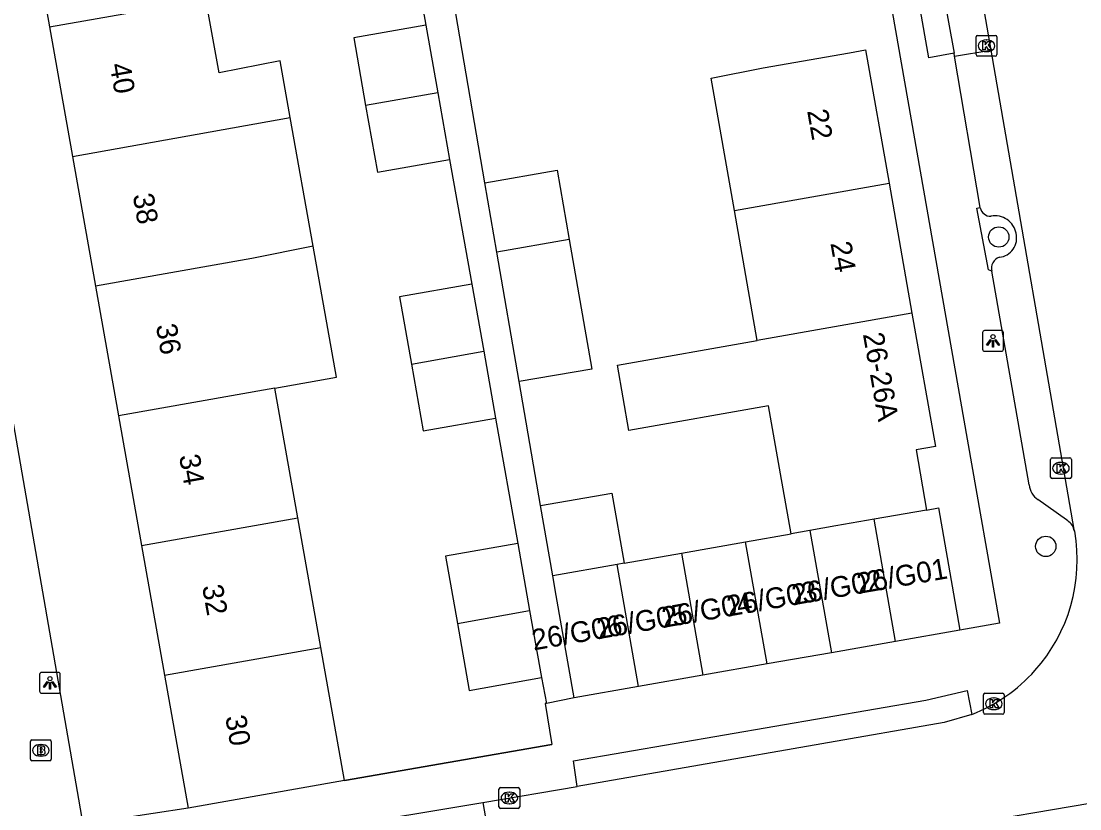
# Model space of a CAD drawing. Extents: x 162880 to 165536, y 384011 to 385179.
# Drawn here: x 164346.4 to 164397.3, y 384305 to 384342.9 of the extents above; entities that cross this region are included whole.
import ezdxf

# ---------------------------------------------------------------- set-up
doc = ezdxf.new("R2010")
doc.units = 0
for name, color, linetype in [('IMGEO_Boom', 7, 'Continuous'), ('IMGEO_Brandkraan', 7, 'Continuous'), ('IMGEO_Kolk', 7, 'Continuous'), ('IMGEO_Lichtpunt', 7, 'Continuous'), ('IMGEO_Muur', 7, 'Continuous'), ('IMGEO_Pand', 7, 'Continuous'), ('IMGEO_Pand_nummerreeks', 7, 'Continuous'), ('IMGEO_Parkeervlak_open', 7, 'Continuous'), ('IMGEO_Rijbaan_lokaal_open', 7, 'Continuous'), ('IMGEO_Voetpad_open', 7, 'Continuous')]:
    doc.layers.add(name, color=color, linetype=linetype)

msp = doc.modelspace()

# ---------------------------------------------------------------- linework, layer by layer
at = {"layer": 'IMGEO_Boom'}
for centre in [(164393.375, 384332.518), (164395.634, 384317.651)]:
    msp.add_circle(centre, 0.489, dxfattribs=at)
at = {"layer": 'IMGEO_Brandkraan'}
for p, q in [((164346.834, 384307.423), (164346.834, 384308.275)), ((164346.909, 384308.349), (164347.761, 384308.349)), ((164347.322, 384308.129), (164347.347, 384308.129)), ((164347.835, 384308.275), (164347.835, 384307.423)), ((164347.345, 384307.569), (164347.32, 384307.569)), ((164347.761, 384307.349), (164346.909, 384307.349))]:
    msp.add_line(p, q, dxfattribs=at)
for points in [[(164346.834, 384307.423), (164346.834, 384308.275)], [(164346.909, 384308.349), (164347.761, 384308.349)], [(164347.182, 384308.049), (164347.182, 384307.649), (164347.395, 384307.649)], [(164347.413, 384308.049), (164347.182, 384308.049)], [(164347.835, 384308.275), (164347.835, 384307.423)], [(164347.361, 384307.968), (164347.307, 384307.968), (164347.307, 384307.892)], [(164347.307, 384307.892), (164347.36, 384307.892)], [(164347.369, 384307.816), (164347.307, 384307.816), (164347.307, 384307.735)], [(164347.307, 384307.735), (164347.369, 384307.735)], [(164347.761, 384307.349), (164346.909, 384307.349)]]:
    msp.add_lwpolyline(points, dxfattribs=at)
for centre, radius, start, end in [((164346.911, 384308.273), 0.0765, 91.552, 178.448), ((164346.911, 384308.273), 0.0765, 91.552, 178.448), ((164347.417, 384307.904), 0.145, 59.4692, 91.5367), ((164347.759, 384308.273), 0.0765, 1.552, 88.448), ((164347.759, 384308.273), 0.0765, 1.552, 88.448), ((164347.362, 384307.93), 0.0379, 267.8285, 90.9355), ((164347.37, 384307.775), 0.0404, 269.8759, 90.5077), ((164347.401, 384307.9), 0.251, 268.6676, 293.5347), ((164347.442, 384307.951), 0.0922, 285.5137, 58.1501), ((164347.447, 384307.759), 0.105, 301.3115, 78.989), ((164346.911, 384307.425), 0.0765, 181.552, 268.448), ((164346.911, 384307.425), 0.0765, 181.552, 268.448), ((164347.759, 384307.425), 0.0765, 271.552, 358.448), ((164347.759, 384307.425), 0.0765, 271.552, 358.448)]:
    msp.add_arc(centre, radius, start, end, dxfattribs=at)
for centre, major_axis, ratio, start_param, end_param in [((164347.321, 384307.849), (-0.387, 0.002), 0.722429, 4.712389, 7.853982), ((164347.346, 384307.849), (-0.39, 0.002), 0.717154, 1.570796, 4.712389)]:
    msp.add_ellipse(centre, major_axis=major_axis, ratio=ratio, start_param=start_param, end_param=end_param, dxfattribs=at)
at = {"layer": 'IMGEO_Kolk'}
for p, q in [((164392.357, 384342.208), (164393.209, 384342.208)), ((164392.282, 384341.282), (164392.282, 384342.134)), ((164392.77, 384341.988), (164392.795, 384341.988)), ((164393.283, 384342.134), (164393.283, 384341.282)), ((164393.209, 384341.208), (164392.357, 384341.208)), ((164392.793, 384341.428), (164392.768, 384341.428)), ((164395.864, 384320.981), (164395.864, 384321.833)), ((164395.939, 384321.907), (164396.791, 384321.907)), ((164396.865, 384321.833), (164396.865, 384320.981)), ((164396.352, 384321.687), (164396.377, 384321.687)), ((164396.791, 384320.907), (164395.939, 384320.907)), ((164396.375, 384321.127), (164396.35, 384321.127)), ((164392.636, 384309.662), (164392.636, 384310.514)), ((164392.711, 384310.588), (164393.563, 384310.588)), ((164393.124, 384310.368), (164393.149, 384310.368)), ((164393.637, 384310.514), (164393.637, 384309.662)), ((164393.563, 384309.588), (164392.711, 384309.588)), ((164393.147, 384309.808), (164393.122, 384309.808)), ((164369.428, 384306.057), (164370.28, 384306.057)), ((164369.353, 384305.131), (164369.353, 384305.983)), ((164369.841, 384305.837), (164369.866, 384305.837)), ((164370.354, 384305.983), (164370.354, 384305.131)), ((164370.28, 384305.057), (164369.428, 384305.057)), ((164369.864, 384305.277), (164369.839, 384305.277))]:
    msp.add_line(p, q, dxfattribs=at)
for points in [[(164392.357, 384342.208), (164393.209, 384342.208)], [(164392.282, 384341.282), (164392.282, 384342.134)], [(164392.603, 384341.908), (164392.726, 384341.908), (164392.726, 384341.757), (164392.856, 384341.908), (164393.02, 384341.908), (164392.874, 384341.757), (164393.027, 384341.508), (164392.875, 384341.508), (164392.79, 384341.672), (164392.726, 384341.605), (164392.726, 384341.508), (164392.603, 384341.508), (164392.603, 384341.908)], [(164393.283, 384342.134), (164393.283, 384341.282)], [(164393.209, 384341.208), (164392.357, 384341.208)], [(164395.864, 384320.981), (164395.864, 384321.833)], [(164395.939, 384321.907), (164396.791, 384321.907)], [(164396.865, 384321.833), (164396.865, 384320.981)], [(164396.185, 384321.607), (164396.308, 384321.607), (164396.308, 384321.456), (164396.438, 384321.607), (164396.602, 384321.607), (164396.456, 384321.456), (164396.609, 384321.207), (164396.457, 384321.207), (164396.372, 384321.371), (164396.308, 384321.304), (164396.308, 384321.207), (164396.185, 384321.207), (164396.185, 384321.607)], [(164396.791, 384320.907), (164395.939, 384320.907)], [(164392.636, 384309.662), (164392.636, 384310.514)], [(164392.711, 384310.588), (164393.563, 384310.588)], [(164392.957, 384310.288), (164393.08, 384310.288), (164393.08, 384310.137), (164393.21, 384310.288), (164393.374, 384310.288), (164393.228, 384310.137), (164393.381, 384309.888), (164393.229, 384309.888), (164393.144, 384310.052), (164393.08, 384309.985), (164393.08, 384309.888), (164392.957, 384309.888), (164392.957, 384310.288)], [(164393.637, 384310.514), (164393.637, 384309.662)], [(164393.563, 384309.588), (164392.711, 384309.588)], [(164369.428, 384306.057), (164370.28, 384306.057)], [(164369.353, 384305.131), (164369.353, 384305.983)], [(164369.674, 384305.757), (164369.797, 384305.757), (164369.797, 384305.606), (164369.927, 384305.757), (164370.091, 384305.757), (164369.945, 384305.606), (164370.098, 384305.357), (164369.946, 384305.357), (164369.861, 384305.521), (164369.797, 384305.454), (164369.797, 384305.357), (164369.674, 384305.357), (164369.674, 384305.757)], [(164370.354, 384305.983), (164370.354, 384305.131)], [(164370.28, 384305.057), (164369.428, 384305.057)]]:
    msp.add_lwpolyline(points, dxfattribs=at)
for centre, start, end in [((164392.359, 384342.132), 91.552, 178.448), ((164392.359, 384342.132), 91.552, 178.448), ((164393.207, 384342.132), 1.552, 88.448), ((164393.207, 384342.132), 1.552, 88.448), ((164392.359, 384341.284), 181.552, 268.448), ((164392.359, 384341.284), 181.552, 268.448), ((164393.207, 384341.284), 271.552, 358.448), ((164393.207, 384341.284), 271.552, 358.448), ((164395.941, 384321.831), 91.552, 178.448), ((164395.941, 384321.831), 91.552, 178.448), ((164396.789, 384321.831), 1.552, 88.448), ((164396.789, 384321.831), 1.552, 88.448), ((164395.941, 384320.983), 181.552, 268.448), ((164395.941, 384320.983), 181.552, 268.448), ((164396.789, 384320.983), 271.552, 358.448), ((164396.789, 384320.983), 271.552, 358.448), ((164392.713, 384310.512), 91.552, 178.448), ((164392.713, 384310.512), 91.552, 178.448), ((164393.561, 384310.512), 1.552, 88.448), ((164393.561, 384310.512), 1.552, 88.448), ((164392.713, 384309.664), 181.552, 268.448), ((164392.713, 384309.664), 181.552, 268.448), ((164393.561, 384309.664), 271.552, 358.448), ((164393.561, 384309.664), 271.552, 358.448), ((164369.43, 384305.981), 91.552, 178.448), ((164369.43, 384305.981), 91.552, 178.448), ((164370.278, 384305.981), 1.552, 88.448), ((164370.278, 384305.981), 1.552, 88.448), ((164369.43, 384305.133), 181.552, 268.448), ((164369.43, 384305.133), 181.552, 268.448), ((164370.278, 384305.133), 271.552, 358.448), ((164370.278, 384305.133), 271.552, 358.448)]:
    msp.add_arc(centre, 0.0765, start, end, dxfattribs=at)
for centre, major_axis, ratio, start_param, end_param in [((164392.769, 384341.708), (-0.387, 0.002), 0.722429, 4.712389, 7.853982), ((164392.794, 384341.708), (-0.39, 0.002), 0.717154, 1.570796, 4.712389), ((164396.351, 384321.407), (-0.387, 0.002), 0.722429, 4.712389, 7.853982), ((164396.376, 384321.407), (-0.39, 0.002), 0.717154, 1.570796, 4.712389), ((164393.123, 384310.088), (-0.387, 0.002), 0.722429, 4.712389, 7.853982), ((164393.148, 384310.088), (-0.39, 0.002), 0.717154, 1.570796, 4.712389), ((164369.84, 384305.557), (-0.387, 0.002), 0.722429, 4.712389, 7.853982), ((164369.865, 384305.557), (-0.39, 0.002), 0.717154, 1.570796, 4.712389)]:
    msp.add_ellipse(centre, major_axis=major_axis, ratio=ratio, start_param=start_param, end_param=end_param, dxfattribs=at)
at = {"layer": 'IMGEO_Lichtpunt'}
for p, q in [((164392.602, 384327.93), (164392.602, 384327.123)), ((164392.602, 384327.93), (164392.602, 384327.123)), ((164393.504, 384328.025), (164392.696, 384328.025)), ((164393.504, 384328.025), (164392.696, 384328.025)), ((164393.598, 384327.123), (164393.598, 384327.93)), ((164393.598, 384327.123), (164393.598, 384327.93)), ((164392.696, 384327.029), (164393.504, 384327.029)), ((164392.696, 384327.029), (164393.504, 384327.029)), ((164347.274, 384311.498), (164347.274, 384310.691)), ((164347.274, 384311.498), (164347.274, 384310.691)), ((164348.176, 384311.593), (164347.368, 384311.593)), ((164348.176, 384311.593), (164347.368, 384311.593)), ((164348.27, 384310.691), (164348.27, 384311.498)), ((164348.27, 384310.691), (164348.27, 384311.498)), ((164347.368, 384310.597), (164348.176, 384310.597)), ((164347.368, 384310.597), (164348.176, 384310.597))]:
    msp.add_line(p, q, dxfattribs=at)
for points in [[(164392.976, 384327.594), (164393.015, 384327.566), (164392.827, 384327.304), (164392.789, 384327.331), (164392.976, 384327.594)], [(164393.078, 384327.546), (164393.125, 384327.546), (164393.125, 384327.224), (164393.078, 384327.224), (164393.078, 384327.546)], [(164393.188, 384327.566), (164393.226, 384327.593), (164393.413, 384327.331), (164393.374, 384327.303), (164393.188, 384327.566)], [(164347.648, 384311.162), (164347.687, 384311.134), (164347.499, 384310.872), (164347.461, 384310.899), (164347.648, 384311.162)], [(164347.75, 384311.114), (164347.797, 384311.114), (164347.797, 384310.792), (164347.75, 384310.792), (164347.75, 384311.114)], [(164347.86, 384311.134), (164347.898, 384311.161), (164348.085, 384310.899), (164348.046, 384310.871), (164347.86, 384311.134)]]:
    msp.add_lwpolyline(points, dxfattribs=at)
for centre in [(164393.101, 384327.728), (164347.773, 384311.296)]:
    msp.add_circle(centre, 0.0994, dxfattribs=at)
for centre, start, end in [((164392.696, 384327.93), 90, 180), ((164392.696, 384327.93), 90, 180), ((164393.504, 384327.93), 0, 90), ((164393.504, 384327.93), 0, 90), ((164392.696, 384327.123), 180, 270), ((164392.696, 384327.123), 180, 270), ((164393.504, 384327.123), 270, 0), ((164393.504, 384327.123), 270, 360), ((164347.368, 384311.498), 90, 180), ((164347.368, 384311.498), 90, 180), ((164348.176, 384311.498), 0, 90), ((164348.176, 384311.498), 0, 90), ((164347.368, 384310.691), 180, 270), ((164347.368, 384310.691), 180, 270), ((164348.176, 384310.691), 270, 0), ((164348.176, 384310.691), 270, 360)]:
    msp.add_arc(centre, 0.0946, start, end, dxfattribs=at)
at = {"layer": 'IMGEO_Muur'}
msp.add_lwpolyline([(164361.927, 384306.404), (164371.903, 384308.126)], dxfattribs=at)
at = {"layer": 'IMGEO_Pand'}
for points in [[(164346.654, 384348.851), (164347.759, 384342.618)], [(164347.759, 384342.618), (164355.272, 384343.949)], [(164359.325, 384338.264), (164358.842, 384340.978), (164355.9, 384340.407), (164355.272, 384343.949)], [(164365.848, 384342.702), (164362.375, 384342.092), (164362.948, 384338.835)], [(164365.848, 384342.702), (164366.422, 384339.44)], [(164347.759, 384342.618), (164348.863, 384336.385)], [(164380.668, 384333.8), (164379.552, 384340.159), (164382.055, 384340.646), (164386.207, 384341.376), (164386.979, 384341.512), (164388.105, 384335.107)], [(164366.422, 384339.44), (164362.948, 384338.835)], [(164366.422, 384339.44), (164366.983, 384336.249)], [(164362.948, 384338.835), (164363.51, 384335.639), (164366.983, 384336.249)], [(164348.863, 384336.385), (164359.325, 384338.264)], [(164360.426, 384332.076), (164359.325, 384338.264)], [(164348.863, 384336.385), (164349.968, 384330.152)], [(164368.668, 384335.128), (164372.153, 384335.733), (164372.73, 384332.406)], [(164369.246, 384331.794), (164368.668, 384335.128)], [(164380.668, 384333.8), (164388.105, 384335.107)], [(164388.105, 384335.107), (164389.205, 384328.852)], [(164381.766, 384327.545), (164380.668, 384333.8)], [(164360.426, 384332.076), (164357.482, 384331.484), (164349.968, 384330.152)], [(164358.587, 384325.251), (164361.547, 384325.776), (164360.426, 384332.076)], [(164372.73, 384332.406), (164369.246, 384331.794)], [(164372.73, 384332.406), (164373.811, 384326.175), (164370.326, 384325.57)], [(164370.326, 384325.57), (164369.246, 384331.794)], [(164349.968, 384330.152), (164351.073, 384323.919)], [(164368.053, 384330.26), (164364.58, 384329.65), (164365.149, 384326.414)], [(164368.053, 384330.26), (164368.621, 384327.03)], [(164389.205, 384328.852), (164381.766, 384327.545)], [(164389.205, 384328.852), (164390.331, 384322.448), (164389.402, 384322.285), (164389.91, 384319.398)], [(164383.397, 384318.253), (164382.89, 384321.139), (164382.317, 384324.403), (164375.601, 384323.223), (164375.049, 384326.365), (164381.766, 384327.545)], [(164365.149, 384326.414), (164368.621, 384327.03)], [(164368.621, 384327.03), (164369.188, 384323.807)], [(164365.149, 384326.414), (164365.715, 384323.197), (164369.188, 384323.807)], [(164358.587, 384325.251), (164351.073, 384323.919)], [(164359.692, 384319.018), (164358.587, 384325.251)], [(164351.073, 384323.919), (164352.177, 384317.686)], [(164371.349, 384319.611), (164374.778, 384320.214), (164375.371, 384316.842)], [(164371.942, 384316.239), (164371.349, 384319.611)], [(164389.91, 384319.398), (164387.388, 384318.955)], [(164389.91, 384319.398), (164390.477, 384319.498), (164391.509, 384313.627)], [(164352.177, 384317.686), (164359.692, 384319.018)], [(164360.796, 384312.785), (164359.692, 384319.018)], [(164387.388, 384318.955), (164385.553, 384318.632), (164384.298, 384318.411)], [(164388.42, 384313.084), (164387.388, 384318.955)], [(164381.209, 384317.868), (164383.397, 384318.253)], [(164384.298, 384318.411), (164383.397, 384318.253)], [(164384.298, 384318.411), (164385.331, 384312.541)], [(164370.262, 384317.794), (164366.789, 384317.184), (164367.358, 384313.948)], [(164370.262, 384317.794), (164370.83, 384314.564)], [(164378.12, 384317.325), (164381.209, 384317.868)], [(164382.242, 384311.998), (164381.209, 384317.868)], [(164352.177, 384317.686), (164353.282, 384311.453)], [(164375.371, 384316.842), (164378.12, 384317.325)], [(164378.12, 384317.325), (164379.152, 384311.454)], [(164375.031, 384316.782), (164371.942, 384316.239)], [(164375.371, 384316.842), (164375.031, 384316.782)], [(164376.063, 384310.911), (164375.031, 384316.782)], [(164372.974, 384310.368), (164372.108, 384315.293), (164371.942, 384316.239)], [(164367.358, 384313.948), (164370.83, 384314.564)], [(164370.83, 384314.564), (164371.397, 384311.341)], [(164367.358, 384313.948), (164367.924, 384310.731), (164371.397, 384311.341)], [(164391.509, 384313.627), (164388.42, 384313.084)], [(164353.282, 384311.453), (164360.796, 384312.785)], [(164361.927, 384306.404), (164360.796, 384312.785)], [(164388.42, 384313.084), (164385.331, 384312.541)], [(164385.331, 384312.541), (164382.242, 384311.998)], [(164382.242, 384311.998), (164379.152, 384311.454)], [(164353.282, 384311.453), (164354.413, 384305.072)], [(164379.152, 384311.454), (164376.063, 384310.911)], [(164376.063, 384310.911), (164372.974, 384310.368)], [(164361.927, 384306.404), (164354.413, 384305.072)]]:
    msp.add_lwpolyline(points, dxfattribs=at)
at = {"layer": 'IMGEO_Parkeervlak_open'}
for centre, radius, start, end in [((164392.978, 384334.013), 0.496, 189.7953, 272.9122), ((164393.197, 384332.51), 1.027, 10.4384, 100.917), ((164393.313, 384332.464), 0.923, 275.7651, 14.5655), ((164393.582, 384331.014), 0.56, 108.2889, 194.5619)]:
    msp.add_arc(centre, radius, start, end, dxfattribs=at)
at = {"layer": 'IMGEO_Rijbaan_lokaal_open'}
for points in [[(164391.87, 384347.951), (164392.989, 384341.505)], [(164392.989, 384341.505), (164396.987, 384318.468)], [(164397.025, 384318.375), (164396.987, 384318.468)], [(164392.082, 384309.573), (164390.744, 384309.179), (164373.121, 384306.113)], [(164368.583, 384305.341), (164373.121, 384306.113)], [(164403.033, 384306.195), (164369.425, 384300.48)], [(164351.798, 384302.425), (164361.356, 384304.138), (164368.583, 384305.341)], [(164368.583, 384305.341), (164369.425, 384300.48)]]:
    msp.add_lwpolyline(points, dxfattribs=at)
for centre, radius, start, end in [((164389.188, 384316.992), 7.958, 318.1512, 10.0101), ((164389.179, 384316.986), 7.961, 291.3849, 318.2231)]:
    msp.add_arc(centre, radius, start, end, dxfattribs=at)
at = {"layer": 'IMGEO_Voetpad_open'}
for points in [[(164383.627, 384369.775), (164387.499, 384347.67), (164391.857, 384322.801), (164393.406, 384313.96), (164391.509, 384313.627)], [(164354.413, 384305.072), (164349.365, 384304.294), (164340.677, 384354.322), (164340.184, 384353.954), (164336.681, 384351.206), (164328.101, 384354.18), (164312.353, 384359.518), (164303.405, 384362.545)], [(164364.769, 384348.738), (164365.848, 384342.702)], [(164391.226, 384341.361), (164390.013, 384341.133), (164389.16, 384345.961), (164390.358, 384346.192)], [(164390.358, 384346.192), (164391.226, 384341.361)], [(164368.668, 384335.128), (164367.276, 384343.263)], [(164391.253, 384341.204), (164391.226, 384341.361)], [(164391.253, 384341.204), (164392.989, 384341.505)], [(164392.489, 384333.929), (164391.253, 384341.204)], [(164366.983, 384336.249), (164368.053, 384330.26)], [(164393.04, 384330.873), (164392.875, 384330.938), (164392.322, 384333.901), (164392.489, 384333.929)], [(164394.836, 384320.602), (164393.04, 384330.873)], [(164371.349, 384319.611), (164370.326, 384325.57)], [(164369.188, 384323.807), (164370.262, 384317.794)], [(164396.624, 384318.92), (164395.251, 384319.898)], [(164371.397, 384311.341), (164371.639, 384310.107)], [(164373.121, 384306.113), (164372.931, 384307.342), (164389.877, 384310.256), (164391.85, 384310.731), (164392.082, 384309.573)], [(164371.639, 384310.107), (164371.579, 384310.095), (164371.903, 384308.126), (164361.927, 384306.404)], [(164372.974, 384310.368), (164371.639, 384310.107)]]:
    msp.add_lwpolyline(points, dxfattribs=at)
for centre, radius, start, end in [((164395.851, 384320.726), 1.023, 186.975, 234.0628), ((164396.291, 384318.281), 0.721, 15.0638, 62.472)]:
    msp.add_arc(centre, radius, start, end, dxfattribs=at)

# ---------------------------------------------------------------- texts
at = {"layer": 'IMGEO_Pand_nummerreeks'}
for s, rotation, p in [('40', 280.0504, (164350.639, 384340.803)), ('22', 279.9723, (164384.163, 384338.583)), ('38', 280.0504, (164351.75, 384334.534)), ('24', 279.9723, (164385.281, 384332.226)), ('36', 280.0495, (164352.862, 384328.267)), ('26-26A', 279.975, (164386.843, 384327.852)), ('34', 280.0504, (164353.973, 384321.998)), ('26/G01', 9.8721, (164386.645, 384315.366)), ('26/G02', 9.8717, (164383.521, 384314.822)), ('32', 280.0504, (164355.083, 384315.732)), ('26/G03', 9.8721, (164380.396, 384314.279)), ('26/G04', 9.8717, (164377.272, 384313.735)), ('26/G05', 9.8717, (164374.148, 384313.191)), ('26/G06', 9.8717, (164371.024, 384312.647)), ('30', 280.0504, (164356.195, 384309.457))]:
    msp.add_text(s, height=1, rotation=rotation, dxfattribs=at).set_placement(p)

doc.saveas('drawing.dxf')
